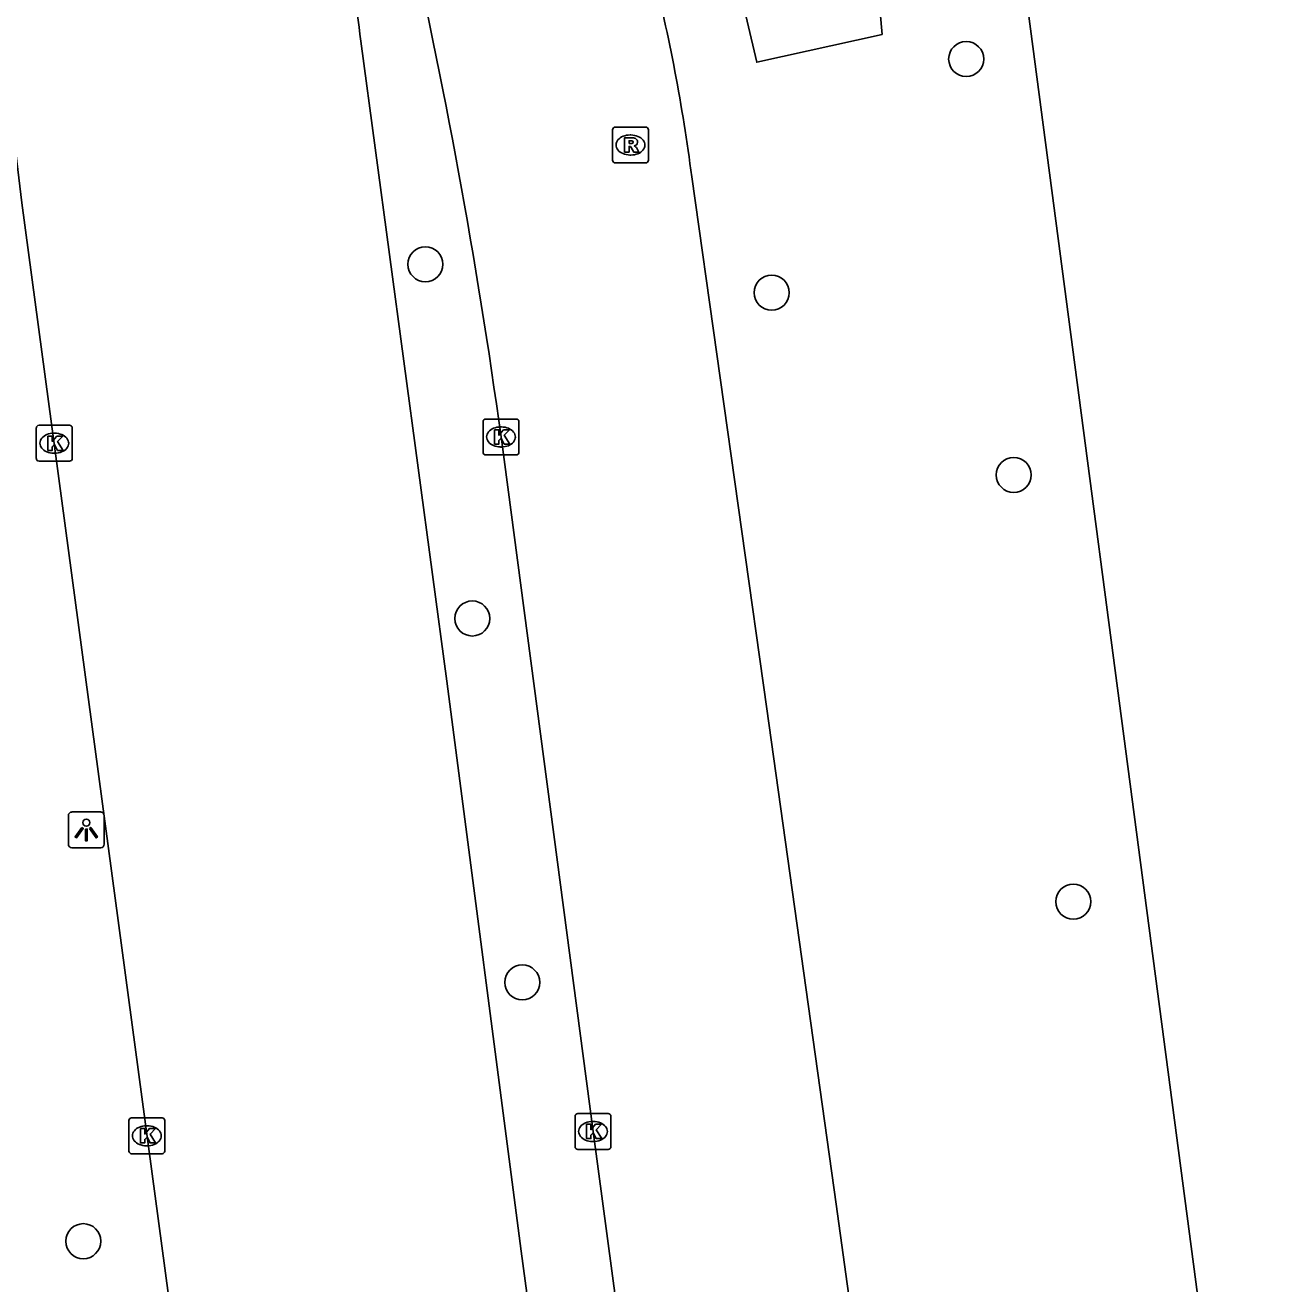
# Model space of a CAD drawing. Extents: x 160557 to 161245, y 385330 to 386505.
# Drawn here: x 161208.43 to 161242.98, y 385385.55 to 385420.66 of the extents above; entities that cross this region are included whole.
import ezdxf

# ---------------------------------------------------------------- set-up
doc = ezdxf.new("R2010")
doc.units = 0
for name, color, linetype in [('IMGEO_Berm_groen', 7, 'Continuous'), ('IMGEO_Boom', 7, 'Continuous'), ('IMGEO_Kolk', 7, 'Continuous'), ('IMGEO_Lichtpunt', 7, 'Continuous'), ('IMGEO_OVBaan_gesloten', 7, 'Continuous'), ('IMGEO_Rijbaan_regionaal_gesloten', 7, 'Continuous'), ('IMGEO_Rioolput', 7, 'Continuous')]:
    doc.layers.add(name, color=color, linetype=linetype)

msp = doc.modelspace()

# ---------------------------------------------------------------- linework, layer by layer
at = {"layer": 'IMGEO_Berm_groen'}
msp.add_lwpolyline([(161218.845, 385492.028), (161222.744, 385492.021), (161224.569, 385488.214), (161227.84, 385463.955), (161230.78, 385437.781), (161232.33, 385420.404), (161228.835, 385419.625), (161223.505, 385442.268), (161222.515, 385451.366), (161216.318, 385474.919), (161213.356, 385482.588), (161213.502, 385487.327), (161218.845, 385492.028)], dxfattribs=at)
at = {"layer": 'IMGEO_Boom'}
for centre in [(161234.678, 385419.714), (161219.594, 385413.99), (161229.252, 385413.196), (161236.005, 385408.113), (161220.899, 385404.108), (161237.664, 385396.209), (161222.295, 385393.956), (161210.05, 385386.737)]:
    msp.add_circle(centre, 0.489, dxfattribs=at)
at = {"layer": 'IMGEO_Kolk'}
for p, q in [((161208.741, 385408.571), (161208.741, 385409.423)), ((161208.816, 385409.497), (161209.668, 385409.497)), ((161209.742, 385409.423), (161209.742, 385408.571)), ((161221.202, 385408.746), (161221.202, 385409.598)), ((161221.277, 385409.672), (161222.129, 385409.672)), ((161221.69, 385409.452), (161221.715, 385409.452)), ((161222.203, 385409.598), (161222.203, 385408.746)), ((161209.229, 385409.277), (161209.254, 385409.277)), ((161221.713, 385408.892), (161221.688, 385408.892)), ((161209.668, 385408.497), (161208.816, 385408.497)), ((161209.252, 385408.717), (161209.227, 385408.717)), ((161222.129, 385408.672), (161221.277, 385408.672)), ((161211.398, 385390.178), (161212.25, 385390.178)), ((161223.768, 385389.371), (161223.768, 385390.223)), ((161223.843, 385390.297), (161224.695, 385390.297)), ((161224.769, 385390.223), (161224.769, 385389.371)), ((161211.323, 385389.252), (161211.323, 385390.104)), ((161211.811, 385389.958), (161211.836, 385389.958)), ((161212.324, 385390.104), (161212.324, 385389.252)), ((161224.256, 385390.077), (161224.281, 385390.077)), ((161224.279, 385389.517), (161224.254, 385389.517)), ((161212.25, 385389.178), (161211.398, 385389.178)), ((161211.834, 385389.398), (161211.809, 385389.398)), ((161224.695, 385389.297), (161223.843, 385389.297))]:
    msp.add_line(p, q, dxfattribs=at)
for points in [[(161208.741, 385408.571), (161208.741, 385409.423)], [(161208.816, 385409.497), (161209.668, 385409.497)], [(161209.742, 385409.423), (161209.742, 385408.571)], [(161221.202, 385408.746), (161221.202, 385409.598)], [(161221.277, 385409.672), (161222.129, 385409.672)], [(161222.203, 385409.598), (161222.203, 385408.746)], [(161209.062, 385409.197), (161209.185, 385409.197), (161209.185, 385409.046), (161209.315, 385409.197), (161209.479, 385409.197), (161209.333, 385409.046), (161209.486, 385408.797), (161209.334, 385408.797), (161209.249, 385408.961), (161209.185, 385408.894), (161209.185, 385408.797), (161209.062, 385408.797), (161209.062, 385409.197)], [(161221.523, 385409.372), (161221.646, 385409.372), (161221.646, 385409.221), (161221.776, 385409.372), (161221.94, 385409.372), (161221.794, 385409.221), (161221.947, 385408.972), (161221.795, 385408.972), (161221.71, 385409.136), (161221.646, 385409.069), (161221.646, 385408.972), (161221.523, 385408.972), (161221.523, 385409.372)], [(161209.668, 385408.497), (161208.816, 385408.497)], [(161222.129, 385408.672), (161221.277, 385408.672)], [(161211.398, 385390.178), (161212.25, 385390.178)], [(161223.768, 385389.371), (161223.768, 385390.223)], [(161223.843, 385390.297), (161224.695, 385390.297)], [(161224.769, 385390.223), (161224.769, 385389.371)], [(161211.323, 385389.252), (161211.323, 385390.104)], [(161211.644, 385389.878), (161211.767, 385389.878), (161211.767, 385389.727), (161211.897, 385389.878), (161212.061, 385389.878), (161211.915, 385389.727), (161212.068, 385389.478), (161211.916, 385389.478), (161211.831, 385389.642), (161211.767, 385389.575), (161211.767, 385389.478), (161211.644, 385389.478), (161211.644, 385389.878)], [(161212.324, 385390.104), (161212.324, 385389.252)], [(161224.089, 385389.997), (161224.212, 385389.997), (161224.212, 385389.846), (161224.342, 385389.997), (161224.506, 385389.997), (161224.36, 385389.846), (161224.513, 385389.597), (161224.361, 385389.597), (161224.276, 385389.761), (161224.212, 385389.694), (161224.212, 385389.597), (161224.089, 385389.597), (161224.089, 385389.997)], [(161212.25, 385389.178), (161211.398, 385389.178)], [(161224.695, 385389.297), (161223.843, 385389.297)]]:
    msp.add_lwpolyline(points, dxfattribs=at)
for centre, start, end in [((161208.818, 385409.421), 91.552, 178.448), ((161208.818, 385409.421), 91.552, 178.448), ((161209.666, 385409.421), 1.552, 88.448), ((161209.666, 385409.421), 1.552, 88.448), ((161221.279, 385409.596), 91.552, 178.448), ((161221.279, 385409.596), 91.552, 178.448), ((161222.127, 385409.596), 1.552, 88.448), ((161222.127, 385409.596), 1.552, 88.448), ((161221.279, 385408.748), 181.552, 268.448), ((161221.279, 385408.748), 181.552, 268.448), ((161222.127, 385408.748), 271.552, 358.448), ((161222.127, 385408.748), 271.552, 358.448), ((161208.818, 385408.573), 181.552, 268.448), ((161208.818, 385408.573), 181.552, 268.448), ((161209.666, 385408.573), 271.552, 358.448), ((161209.666, 385408.573), 271.552, 358.448), ((161211.4, 385390.102), 91.552, 178.448), ((161211.4, 385390.102), 91.552, 178.448), ((161212.248, 385390.102), 1.552, 88.448), ((161212.248, 385390.102), 1.552, 88.448), ((161223.845, 385390.221), 91.552, 178.448), ((161223.845, 385390.221), 91.552, 178.448), ((161224.693, 385390.221), 1.552, 88.448), ((161224.693, 385390.221), 1.552, 88.448), ((161211.4, 385389.254), 181.552, 268.448), ((161211.4, 385389.254), 181.552, 268.448), ((161212.248, 385389.254), 271.552, 358.448), ((161212.248, 385389.254), 271.552, 358.448), ((161223.845, 385389.373), 181.552, 268.448), ((161223.845, 385389.373), 181.552, 268.448), ((161224.693, 385389.373), 271.552, 358.448), ((161224.693, 385389.373), 271.552, 358.448)]:
    msp.add_arc(centre, 0.0765, start, end, dxfattribs=at)
for centre, major_axis, ratio, start_param, end_param in [((161221.689, 385409.172), (-0.387, 0.002), 0.722429, 4.712389, 7.853982), ((161221.714, 385409.172), (-0.39, 0.002), 0.717154, 1.570796, 4.712389), ((161209.228, 385408.997), (-0.387, 0.002), 0.722429, 4.712389, 7.853982), ((161209.253, 385408.997), (-0.39, 0.002), 0.717154, 1.570796, 4.712389), ((161211.81, 385389.678), (-0.387, 0.002), 0.722429, 4.712389, 7.853982), ((161211.835, 385389.678), (-0.39, 0.002), 0.717154, 1.570796, 4.712389), ((161224.255, 385389.797), (-0.387, 0.002), 0.722429, 4.712389, 7.853982), ((161224.28, 385389.797), (-0.39, 0.002), 0.717154, 1.570796, 4.712389)]:
    msp.add_ellipse(centre, major_axis=major_axis, ratio=ratio, start_param=start_param, end_param=end_param, dxfattribs=at)
at = {"layer": 'IMGEO_Lichtpunt'}
for p, q in [((161209.636, 385398.615), (161209.636, 385397.808)), ((161209.636, 385398.615), (161209.636, 385397.808)), ((161210.538, 385398.71), (161209.73, 385398.71)), ((161210.538, 385398.71), (161209.73, 385398.71)), ((161210.632, 385397.808), (161210.632, 385398.615)), ((161210.632, 385397.808), (161210.632, 385398.615)), ((161209.73, 385397.714), (161210.538, 385397.714)), ((161209.73, 385397.714), (161210.538, 385397.714))]:
    msp.add_line(p, q, dxfattribs=at)
for points in [[(161210.01, 385398.279), (161210.049, 385398.251), (161209.861, 385397.989), (161209.823, 385398.016), (161210.01, 385398.279)], [(161210.112, 385398.231), (161210.159, 385398.231), (161210.159, 385397.909), (161210.112, 385397.909), (161210.112, 385398.231)], [(161210.222, 385398.251), (161210.26, 385398.278), (161210.447, 385398.016), (161210.408, 385397.988), (161210.222, 385398.251)]]:
    msp.add_lwpolyline(points, dxfattribs=at)
msp.add_circle((161210.135, 385398.413), 0.0994, dxfattribs=at)
for centre, start, end in [((161209.73, 385398.615), 90, 180), ((161209.73, 385398.615), 90, 180), ((161210.538, 385398.615), 0, 90), ((161210.538, 385398.615), 0, 90), ((161209.73, 385397.808), 180, 270), ((161209.73, 385397.808), 180, 270), ((161210.538, 385397.808), 270, 0), ((161210.538, 385397.808), 270, 360)]:
    msp.add_arc(centre, 0.0946, start, end, dxfattribs=at)
at = {"layer": 'IMGEO_OVBaan_gesloten'}
msp.add_lwpolyline([(161219.183, 385551.578), (161241.544, 385382.082), (161242.98, 385371.343)], dxfattribs=at)
at = {"layer": 'IMGEO_Rijbaan_regionaal_gesloten'}
for points in [[(161206.638, 385430.4), (161207.134, 385425.648), (161208.341, 385415.704), (161213.175, 385379.682), (161214.446, 385369.859), (161214.499, 385369.533)], [(161224.454, 385370.254), (161222.261, 385386.454), (161220.192, 385402.355), (161217.791, 385420.215)], [(161233.441, 385370.622), (161233.273, 385371.686), (161231.052, 385387.767), (161229.12, 385401.59), (161227.022, 385416.43)], [(161221.703, 385409.172), (161224.269, 385389.797), (161226.336, 385374.385), (161226.698, 385371.73), (161226.824, 385370.683), (161226.892, 385370.301)]]:
    msp.add_lwpolyline(points, dxfattribs=at)
for centre, radius, start, end in [((161056.364, 385386.475), 166.89, 7.8166, 12.9561), ((161203.141, 385418.652), 14.733, 6.0913, 18.3874), ((161177.607, 385410.04), 49.827, 7.3677, 14.2045)]:
    msp.add_arc(centre, radius, start, end, dxfattribs=at)
at = {"layer": 'IMGEO_Rioolput'}
for p, q in [((161224.813, 385416.891), (161224.813, 385417.743)), ((161224.888, 385417.817), (161225.74, 385417.817)), ((161225.301, 385417.597), (161225.326, 385417.597)), ((161225.814, 385417.743), (161225.814, 385416.891)), ((161225.74, 385416.817), (161224.888, 385416.817)), ((161225.324, 385417.037), (161225.299, 385417.037))]:
    msp.add_line(p, q, dxfattribs=at)
for points in [[(161224.813, 385416.891), (161224.813, 385417.743)], [(161224.888, 385417.817), (161225.74, 385417.817)], [(161225.402, 385417.515), (161225.15, 385417.517), (161225.15, 385417.117)], [(161225.814, 385417.743), (161225.814, 385416.891)], [(161225.15, 385417.117), (161225.274, 385417.117), (161225.274, 385417.279), (161225.285, 385417.279)], [(161225.328, 385417.436), (161225.274, 385417.436), (161225.274, 385417.355)], [(161225.274, 385417.355), (161225.326, 385417.355)], [(161225.332, 385417.25), (161225.403, 385417.117), (161225.543, 385417.117), (161225.478, 385417.243)], [(161225.74, 385416.817), (161224.888, 385416.817)]]:
    msp.add_lwpolyline(points, dxfattribs=at)
for centre, radius, start, end in [((161224.89, 385417.741), 0.0765, 91.552, 178.448), ((161224.89, 385417.741), 0.0765, 91.552, 178.448), ((161225.401, 385417.405), 0.109, 350.3612, 89.416), ((161225.738, 385417.741), 0.0765, 1.552, 88.448), ((161225.738, 385417.741), 0.0765, 1.552, 88.448), ((161225.284, 385417.226), 0.0533, 26.0293, 88.6989), ((161225.31, 385417.544), 0.19, 274.7715, 282.9687), ((161225.334, 385417.34), 0.0964, 77.0061, 93.1865), ((161225.348, 385417.397), 0.0378, 276.6634, 79.6772), ((161225.399, 385417.405), 0.112, 277.5842, 350.9817), ((161225.383, 385417.19), 0.108, 29.5134, 73.7905), ((161224.89, 385416.893), 0.0765, 181.552, 268.448), ((161224.89, 385416.893), 0.0765, 181.552, 268.448), ((161225.738, 385416.893), 0.0765, 271.552, 358.448), ((161225.738, 385416.893), 0.0765, 271.552, 358.448)]:
    msp.add_arc(centre, radius, start, end, dxfattribs=at)
for centre, major_axis, ratio, start_param, end_param in [((161225.3, 385417.317), (-0.387, 0.002), 0.722429, 4.712389, 7.853982), ((161225.325, 385417.317), (-0.39, 0.002), 0.717154, 1.570796, 4.712389)]:
    msp.add_ellipse(centre, major_axis=major_axis, ratio=ratio, start_param=start_param, end_param=end_param, dxfattribs=at)

doc.saveas('drawing.dxf')
